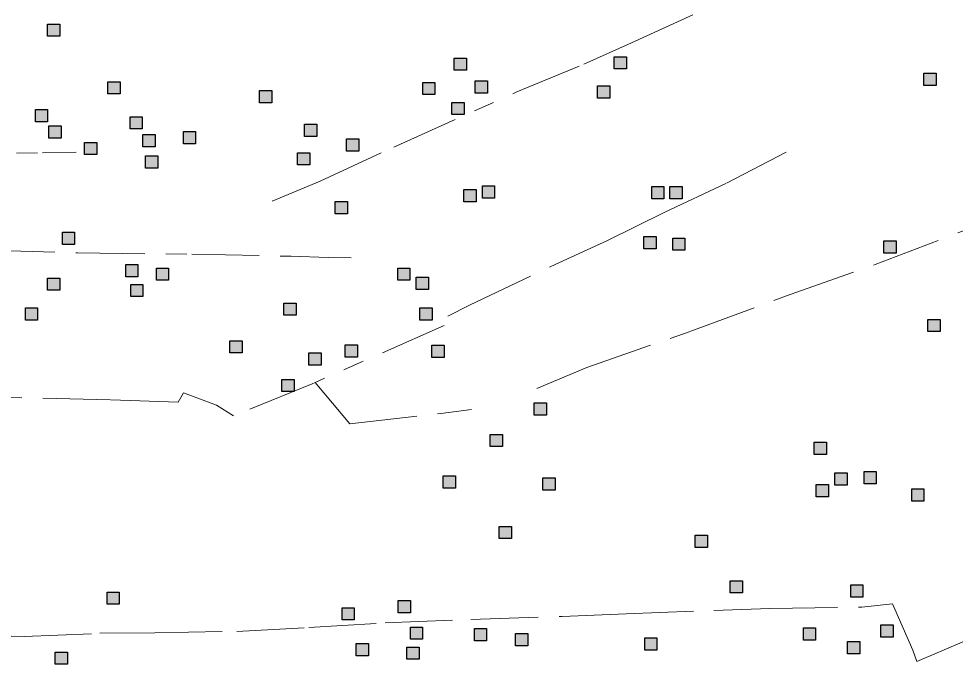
# Model space of a CAD drawing. Extents: x 445.6 to 500, y 8618.1 to 8673.4.
# Drawn here: x 492.441 to 496.888, y 8641.195 to 8644.258 of the extents above; entities that cross this region are included whole.
import ezdxf

# ---------------------------------------------------------------- set-up
doc = ezdxf.new("R2010")
doc.units = 0
doc.header["$LTSCALE"] = 0.064
doc.linetypes.add('DOT_DASHED', pattern=[7.7, 5, -1.2, 0.3, -1.2])
doc.layers.add('2', color=7, linetype='Continuous', lineweight=25)
doc.layers.add('22', color=7, linetype='DOT_DASHED', lineweight=13)

msp = doc.modelspace()

# ---------------------------------------------------------------- hatches: boundary and pattern name
at = {"layer": '2'}
for points in [[(492.5771, 8644.2325), (492.6351, 8644.2325), (492.6351, 8644.1745), (492.5771, 8644.1745)], [(495.2678, 8644.0778), (495.3258, 8644.0778), (495.3258, 8644.0198), (495.2678, 8644.0198)], [(494.5087, 8644.0714), (494.5667, 8644.0714), (494.5667, 8644.0134), (494.5087, 8644.0134)], [(496.7382, 8643.9999), (496.7962, 8643.9999), (496.7962, 8643.9419), (496.7382, 8643.9419)], [(492.8644, 8643.9592), (492.9224, 8643.9592), (492.9224, 8643.9012), (492.8644, 8643.9012)], [(494.3587, 8643.9558), (494.4167, 8643.9558), (494.4167, 8643.8978), (494.3587, 8643.8978)], [(494.6087, 8643.9626), (494.6667, 8643.9626), (494.6667, 8643.9046), (494.6087, 8643.9046)], [(493.5837, 8643.9174), (493.6417, 8643.9174), (493.6417, 8643.8594), (493.5837, 8643.8594)], [(495.1896, 8643.9389), (495.2476, 8643.9389), (495.2476, 8643.8809), (495.1896, 8643.8809)], [(494.4972, 8643.861), (494.5552, 8643.861), (494.5552, 8643.803), (494.4972, 8643.803)], [(492.5199, 8643.8271), (492.5779, 8643.8271), (492.5779, 8643.7691), (492.5199, 8643.7691)], [(492.9691, 8643.7932), (493.0271, 8643.7932), (493.0271, 8643.7352), (492.9691, 8643.7352)], [(492.584, 8643.7492), (492.642, 8643.7492), (492.642, 8643.6912), (492.584, 8643.6912)], [(493.2224, 8643.7221), (493.2804, 8643.7221), (493.2804, 8643.6641), (493.2224, 8643.6641)], [(493.7981, 8643.7579), (493.8561, 8643.7579), (493.8561, 8643.6999), (493.7981, 8643.6999)], [(493.0299, 8643.7085), (493.0879, 8643.7085), (493.0879, 8643.6505), (493.0299, 8643.6505)], [(493.9973, 8643.6882), (494.0553, 8643.6882), (494.0553, 8643.6302), (493.9973, 8643.6302)], [(492.7529, 8643.6712), (492.8109, 8643.6712), (492.8109, 8643.6132), (492.7529, 8643.6132)], [(493.0434, 8643.6069), (493.1014, 8643.6069), (493.1014, 8643.5489), (493.0434, 8643.5489)], [(493.7643, 8643.6222), (493.8223, 8643.6222), (493.8223, 8643.5642), (493.7643, 8643.5642)], [(494.6424, 8643.4646), (494.7004, 8643.4646), (494.7004, 8643.4066), (494.6424, 8643.4066)], [(495.4463, 8643.4612), (495.5043, 8643.4612), (495.5043, 8643.4032), (495.4463, 8643.4032)], [(495.5323, 8643.4612), (495.5903, 8643.4612), (495.5903, 8643.4032), (495.5323, 8643.4032)], [(494.5546, 8643.4477), (494.6126, 8643.4477), (494.6126, 8643.3897), (494.5546, 8643.3897)], [(493.9432, 8643.3901), (494.0012, 8643.3901), (494.0012, 8643.3321), (493.9432, 8643.3321)], [(492.6482, 8643.2444), (492.7062, 8643.2444), (492.7062, 8643.1864), (492.6482, 8643.1864)], [(495.4092, 8643.2241), (495.4672, 8643.2241), (495.4672, 8643.1661), (495.4092, 8643.1661)], [(495.5459, 8643.2173), (495.6039, 8643.2173), (495.6039, 8643.1593), (495.5459, 8643.1593)], [(496.549, 8643.2037), (496.607, 8643.2037), (496.607, 8643.1457), (496.549, 8643.1457)], [(492.9488, 8643.0919), (493.0068, 8643.0919), (493.0068, 8643.0339), (492.9488, 8643.0339)], [(493.0941, 8643.075), (493.1521, 8643.075), (493.1521, 8643.017), (493.0941, 8643.017)], [(494.2405, 8643.075), (494.2985, 8643.075), (494.2985, 8643.017), (494.2405, 8643.017)], [(492.5773, 8643.0275), (492.6353, 8643.0275), (492.6353, 8642.9695), (492.5773, 8642.9695)], [(494.3283, 8643.031), (494.3863, 8643.031), (494.3863, 8642.973), (494.3283, 8642.973)], [(492.9725, 8642.9971), (493.0305, 8642.9971), (493.0305, 8642.9391), (492.9725, 8642.9391)], [(492.4726, 8642.8853), (492.5306, 8642.8853), (492.5306, 8642.8273), (492.4726, 8642.8273)], [(493.7, 8642.909), (493.758, 8642.909), (493.758, 8642.851), (493.7, 8642.851)], [(494.3452, 8642.8853), (494.4032, 8642.8853), (494.4032, 8642.8273), (494.3452, 8642.8273)], [(496.7578, 8642.831), (496.8158, 8642.831), (496.8158, 8642.773), (496.7578, 8642.773)], [(493.4431, 8642.7302), (493.5011, 8642.7302), (493.5011, 8642.6722), (493.4431, 8642.6722)], [(493.9909, 8642.7098), (494.0489, 8642.7098), (494.0489, 8642.6518), (493.9909, 8642.6518)], [(494.4026, 8642.7091), (494.4606, 8642.7091), (494.4606, 8642.6511), (494.4026, 8642.6511)], [(493.8184, 8642.6725), (493.8764, 8642.6725), (493.8764, 8642.6145), (493.8184, 8642.6145)], [(493.6899, 8642.5465), (493.7479, 8642.5465), (493.7479, 8642.4885), (493.6899, 8642.4885)], [(494.8884, 8642.435), (494.9464, 8642.435), (494.9464, 8642.377), (494.8884, 8642.377)], [(494.6796, 8642.2856), (494.7376, 8642.2856), (494.7376, 8642.2276), (494.6796, 8642.2276)], [(496.218, 8642.2484), (496.276, 8642.2484), (496.276, 8642.1904), (496.218, 8642.1904)], [(494.4567, 8642.0891), (494.5147, 8642.0891), (494.5147, 8642.0311), (494.4567, 8642.0311)], [(494.9295, 8642.079), (494.9875, 8642.079), (494.9875, 8642.021), (494.9295, 8642.021)], [(496.316, 8642.1027), (496.374, 8642.1027), (496.374, 8642.0447), (496.316, 8642.0447)], [(496.4545, 8642.1095), (496.5125, 8642.1095), (496.5125, 8642.0515), (496.4545, 8642.0515)], [(496.2278, 8642.0475), (496.2858, 8642.0475), (496.2858, 8641.9895), (496.2278, 8641.9895)], [(496.681, 8642.0271), (496.739, 8642.0271), (496.739, 8641.9691), (496.681, 8641.9691)], [(494.7225, 8641.849), (494.7805, 8641.849), (494.7805, 8641.791), (494.7225, 8641.791)], [(495.653, 8641.8066), (495.711, 8641.8066), (495.711, 8641.7486), (495.653, 8641.7486)], [(495.8186, 8641.5913), (495.8766, 8641.5913), (495.8766, 8641.5333), (495.8186, 8641.5333)], [(496.3911, 8641.5712), (496.4491, 8641.5712), (496.4491, 8641.5132), (496.3911, 8641.5132)], [(492.8602, 8641.5373), (492.9182, 8641.5373), (492.9182, 8641.4793), (492.8602, 8641.4793)], [(494.2428, 8641.4967), (494.3008, 8641.4967), (494.3008, 8641.4387), (494.2428, 8641.4387)], [(493.976, 8641.4628), (494.034, 8641.4628), (494.034, 8641.4048), (493.976, 8641.4048)], [(494.3003, 8641.3714), (494.3583, 8641.3714), (494.3583, 8641.3134), (494.3003, 8641.3134)], [(494.6043, 8641.3646), (494.6623, 8641.3646), (494.6623, 8641.3066), (494.6043, 8641.3066)], [(496.1665, 8641.3677), (496.2245, 8641.3677), (496.2245, 8641.3097), (496.1665, 8641.3097)], [(496.534, 8641.3814), (496.592, 8641.3814), (496.592, 8641.3234), (496.534, 8641.3234)], [(494.8002, 8641.3409), (494.8582, 8641.3409), (494.8582, 8641.2829), (494.8002, 8641.2829)], [(495.4133, 8641.3203), (495.4713, 8641.3203), (495.4713, 8641.2623), (495.4133, 8641.2623)], [(494.0435, 8641.2934), (494.1015, 8641.2934), (494.1015, 8641.2354), (494.0435, 8641.2354)], [(494.2834, 8641.2765), (494.3414, 8641.2765), (494.3414, 8641.2185), (494.2834, 8641.2185)], [(496.376, 8641.3021), (496.434, 8641.3021), (496.434, 8641.2441), (496.376, 8641.2441)], [(492.6137, 8641.2527), (492.6717, 8641.2527), (492.6717, 8641.1947), (492.6137, 8641.1947)]]:
    msp.add_hatch(color=256, dxfattribs=at).paths.add_polyline_path(points)

# ---------------------------------------------------------------- linework, layer by layer
for points in [[(492.5771, 8644.2325), (492.6351, 8644.2325), (492.6351, 8644.1745), (492.5771, 8644.1745)], [(495.2678, 8644.0778), (495.3258, 8644.0778), (495.3258, 8644.0198), (495.2678, 8644.0198)], [(494.5087, 8644.0714), (494.5667, 8644.0714), (494.5667, 8644.0134), (494.5087, 8644.0134)], [(496.7382, 8643.9999), (496.7962, 8643.9999), (496.7962, 8643.9419), (496.7382, 8643.9419)], [(492.8644, 8643.9592), (492.9224, 8643.9592), (492.9224, 8643.9012), (492.8644, 8643.9012)], [(494.3587, 8643.9558), (494.4167, 8643.9558), (494.4167, 8643.8978), (494.3587, 8643.8978)], [(494.6087, 8643.9626), (494.6667, 8643.9626), (494.6667, 8643.9046), (494.6087, 8643.9046)], [(493.5837, 8643.9174), (493.6417, 8643.9174), (493.6417, 8643.8594), (493.5837, 8643.8594)], [(495.1896, 8643.9389), (495.2476, 8643.9389), (495.2476, 8643.8809), (495.1896, 8643.8809)], [(494.4972, 8643.861), (494.5552, 8643.861), (494.5552, 8643.803), (494.4972, 8643.803)], [(492.5199, 8643.8271), (492.5779, 8643.8271), (492.5779, 8643.7691), (492.5199, 8643.7691)], [(492.9691, 8643.7932), (493.0271, 8643.7932), (493.0271, 8643.7352), (492.9691, 8643.7352)], [(492.584, 8643.7492), (492.642, 8643.7492), (492.642, 8643.6912), (492.584, 8643.6912)], [(493.2224, 8643.7221), (493.2804, 8643.7221), (493.2804, 8643.6641), (493.2224, 8643.6641)], [(493.7981, 8643.7579), (493.8561, 8643.7579), (493.8561, 8643.6999), (493.7981, 8643.6999)], [(493.0299, 8643.7085), (493.0879, 8643.7085), (493.0879, 8643.6505), (493.0299, 8643.6505)], [(493.9973, 8643.6882), (494.0553, 8643.6882), (494.0553, 8643.6302), (493.9973, 8643.6302)], [(492.7529, 8643.6712), (492.8109, 8643.6712), (492.8109, 8643.6132), (492.7529, 8643.6132)], [(493.0434, 8643.6069), (493.1014, 8643.6069), (493.1014, 8643.5489), (493.0434, 8643.5489)], [(493.7643, 8643.6222), (493.8223, 8643.6222), (493.8223, 8643.5642), (493.7643, 8643.5642)], [(494.6424, 8643.4646), (494.7004, 8643.4646), (494.7004, 8643.4066), (494.6424, 8643.4066)], [(495.4463, 8643.4612), (495.5043, 8643.4612), (495.5043, 8643.4032), (495.4463, 8643.4032)], [(495.5323, 8643.4612), (495.5903, 8643.4612), (495.5903, 8643.4032), (495.5323, 8643.4032)], [(494.5546, 8643.4477), (494.6126, 8643.4477), (494.6126, 8643.3897), (494.5546, 8643.3897)], [(493.9432, 8643.3901), (494.0012, 8643.3901), (494.0012, 8643.3321), (493.9432, 8643.3321)], [(492.6482, 8643.2444), (492.7062, 8643.2444), (492.7062, 8643.1864), (492.6482, 8643.1864)], [(495.4092, 8643.2241), (495.4672, 8643.2241), (495.4672, 8643.1661), (495.4092, 8643.1661)], [(495.5459, 8643.2173), (495.6039, 8643.2173), (495.6039, 8643.1593), (495.5459, 8643.1593)], [(496.549, 8643.2037), (496.607, 8643.2037), (496.607, 8643.1457), (496.549, 8643.1457)], [(492.9488, 8643.0919), (493.0068, 8643.0919), (493.0068, 8643.0339), (492.9488, 8643.0339)], [(493.0941, 8643.075), (493.1521, 8643.075), (493.1521, 8643.017), (493.0941, 8643.017)], [(494.2405, 8643.075), (494.2985, 8643.075), (494.2985, 8643.017), (494.2405, 8643.017)], [(492.5773, 8643.0275), (492.6353, 8643.0275), (492.6353, 8642.9695), (492.5773, 8642.9695)], [(494.3283, 8643.031), (494.3863, 8643.031), (494.3863, 8642.973), (494.3283, 8642.973)], [(492.9725, 8642.9971), (493.0305, 8642.9971), (493.0305, 8642.9391), (492.9725, 8642.9391)], [(492.4726, 8642.8853), (492.5306, 8642.8853), (492.5306, 8642.8273), (492.4726, 8642.8273)], [(493.7, 8642.909), (493.758, 8642.909), (493.758, 8642.851), (493.7, 8642.851)], [(494.3452, 8642.8853), (494.4032, 8642.8853), (494.4032, 8642.8273), (494.3452, 8642.8273)], [(496.7578, 8642.831), (496.8158, 8642.831), (496.8158, 8642.773), (496.7578, 8642.773)], [(493.4431, 8642.7302), (493.5011, 8642.7302), (493.5011, 8642.6722), (493.4431, 8642.6722)], [(493.9909, 8642.7098), (494.0489, 8642.7098), (494.0489, 8642.6518), (493.9909, 8642.6518)], [(494.4026, 8642.7091), (494.4606, 8642.7091), (494.4606, 8642.6511), (494.4026, 8642.6511)], [(493.8184, 8642.6725), (493.8764, 8642.6725), (493.8764, 8642.6145), (493.8184, 8642.6145)], [(493.6899, 8642.5465), (493.7479, 8642.5465), (493.7479, 8642.4885), (493.6899, 8642.4885)], [(494.8884, 8642.435), (494.9464, 8642.435), (494.9464, 8642.377), (494.8884, 8642.377)], [(494.6796, 8642.2856), (494.7376, 8642.2856), (494.7376, 8642.2276), (494.6796, 8642.2276)], [(496.218, 8642.2484), (496.276, 8642.2484), (496.276, 8642.1904), (496.218, 8642.1904)], [(494.4567, 8642.0891), (494.5147, 8642.0891), (494.5147, 8642.0311), (494.4567, 8642.0311)], [(494.9295, 8642.079), (494.9875, 8642.079), (494.9875, 8642.021), (494.9295, 8642.021)], [(496.316, 8642.1027), (496.374, 8642.1027), (496.374, 8642.0447), (496.316, 8642.0447)], [(496.4545, 8642.1095), (496.5125, 8642.1095), (496.5125, 8642.0515), (496.4545, 8642.0515)], [(496.2278, 8642.0475), (496.2858, 8642.0475), (496.2858, 8641.9895), (496.2278, 8641.9895)], [(496.681, 8642.0271), (496.739, 8642.0271), (496.739, 8641.9691), (496.681, 8641.9691)], [(494.7225, 8641.849), (494.7805, 8641.849), (494.7805, 8641.791), (494.7225, 8641.791)], [(495.653, 8641.8066), (495.711, 8641.8066), (495.711, 8641.7486), (495.653, 8641.7486)], [(495.8186, 8641.5913), (495.8766, 8641.5913), (495.8766, 8641.5333), (495.8186, 8641.5333)], [(496.3911, 8641.5712), (496.4491, 8641.5712), (496.4491, 8641.5132), (496.3911, 8641.5132)], [(492.8602, 8641.5373), (492.9182, 8641.5373), (492.9182, 8641.4793), (492.8602, 8641.4793)], [(494.2428, 8641.4967), (494.3008, 8641.4967), (494.3008, 8641.4387), (494.2428, 8641.4387)], [(493.976, 8641.4628), (494.034, 8641.4628), (494.034, 8641.4048), (493.976, 8641.4048)], [(494.3003, 8641.3714), (494.3583, 8641.3714), (494.3583, 8641.3134), (494.3003, 8641.3134)], [(494.6043, 8641.3646), (494.6623, 8641.3646), (494.6623, 8641.3066), (494.6043, 8641.3066)], [(496.1665, 8641.3677), (496.2245, 8641.3677), (496.2245, 8641.3097), (496.1665, 8641.3097)], [(496.534, 8641.3814), (496.592, 8641.3814), (496.592, 8641.3234), (496.534, 8641.3234)], [(494.8002, 8641.3409), (494.8582, 8641.3409), (494.8582, 8641.2829), (494.8002, 8641.2829)], [(495.4133, 8641.3203), (495.4713, 8641.3203), (495.4713, 8641.2623), (495.4133, 8641.2623)], [(494.0435, 8641.2934), (494.1015, 8641.2934), (494.1015, 8641.2354), (494.0435, 8641.2354)], [(494.2834, 8641.2765), (494.3414, 8641.2765), (494.3414, 8641.2185), (494.2834, 8641.2185)], [(496.376, 8641.3021), (496.434, 8641.3021), (496.434, 8641.2441), (496.376, 8641.2441)], [(492.6137, 8641.2527), (492.6717, 8641.2527), (492.6717, 8641.1947), (492.6137, 8641.1947)]]:
    msp.add_lwpolyline(points, close=True, dxfattribs=at)
at = {"layer": '22'}
msp.add_line((494.4607, 8642.8019), (493.8486, 8642.5325), dxfattribs=at)
for points in [[(493.6445, 8643.3918), (493.8716, 8643.4873), (494.221, 8643.6481), (494.8065, 8643.9112), (495.1232, 8644.042), (495.3497, 8644.1429), (495.6973, 8644.3019), (495.8311, 8644.3592), (495.9321, 8644.3973), (495.9812, 8644.3019), (496.1641, 8644.3783), (496.3115, 8644.4355), (496.3279, 8644.6944), (496.3423, 8644.756), (496.5443, 8644.8541)], [(494.9002, 8642.5029), (495.1376, 8642.6034), (495.632, 8642.7748), (496.1031, 8642.949), (496.5074, 8643.0913), (496.9218, 8643.2498), (497.4016, 8643.4211), (497.5732, 8643.4821), (497.7787, 8643.5646), (498.1102, 8643.6866), (498.3138, 8643.7534), (498.4999, 8643.8231)], [(494.4787, 8642.8458), (494.5811, 8642.8987), (494.9679, 8643.0826), (495.2366, 8643.205), (495.508, 8643.3405), (495.8014, 8643.4771), (496.1628, 8643.6658)], [(491.7306, 8643.6161), (492.0097, 8643.6175), (492.5535, 8643.6214), (492.7134, 8643.625)], [(491.8199, 8643.1742), (492.292, 8643.1594), (492.7194, 8643.1471), (493.2629, 8643.1402), (493.7336, 8643.1309), (493.9101, 8643.1247), (494.0192, 8643.1241)], [(493.8486, 8642.5325), (493.8342, 8642.5262), (493.46, 8642.3738), (493.38, 8642.4246), (493.2238, 8642.4826), (493.1983, 8642.4391), (492.8749, 8642.45), (492.0987, 8642.4669), (491.481, 8642.4815), (491.27, 8642.4863)], [(493.8486, 8642.5325), (494.0123, 8642.3359), (494.4454, 8642.3854), (494.5906, 8642.4035)], [(492.2121, 8641.3322), (492.4665, 8641.326), (492.8264, 8641.3415), (493.087, 8641.3446), (493.477, 8641.3507), (493.8183, 8641.3693), (494.1813, 8641.391), (494.5878, 8641.4065), (495.021, 8641.4221), (495.325, 8641.4345), (495.7408, 8641.45), (496.0077, 8641.4593), (496.4441, 8641.4656), (496.59, 8641.4811), (496.6862, 8641.2611), (496.7048, 8641.2084), (496.9313, 8641.3045), (497.3595, 8641.5059), (497.6139, 8641.6112), (497.9571, 8641.7702), (498.2333, 8641.9003), (498.3357, 8641.9437), (498.3543, 8642.0459), (498.3613, 8642.0823)]]:
    msp.add_lwpolyline(points, dxfattribs=at)

doc.saveas('drawing.dxf')
